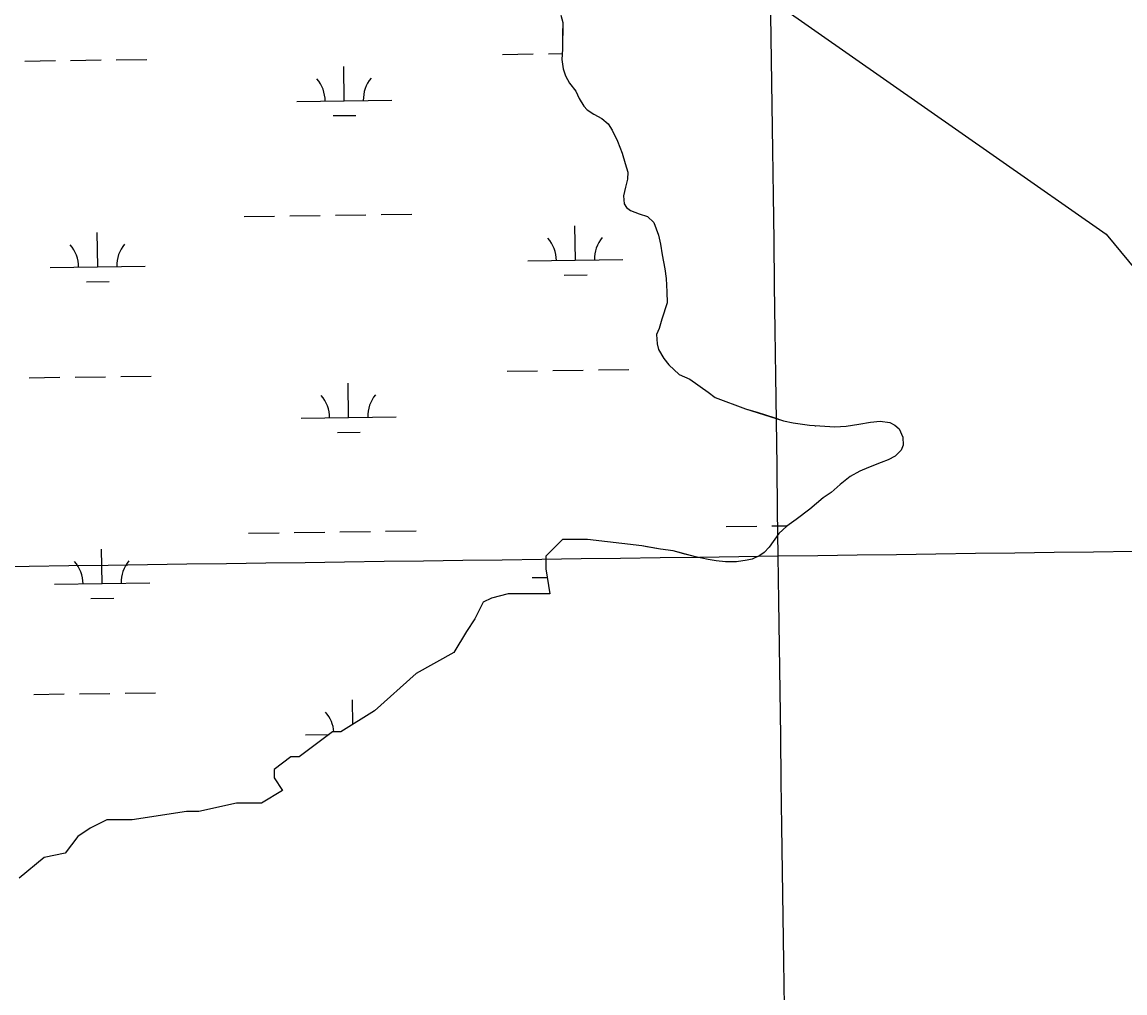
# Model space of a CAD drawing. Extents: x 3767014 to 3805179, y 361544 to 387384.
# Drawn here: x 3773026 to 3774184, y 372602 to 373622 of the extents above; entities that cross this region are included whole.
import ezdxf

# ---------------------------------------------------------------- set-up
doc = ezdxf.new("R2010")
doc.units = 0
for name, color, linetype in [('V-GRID-MAJR', 7, 'Continuous'), ('V-TOPO-SHOR', 7, 'Continuous'), ('V-UTIL-LINE', 7, 'Continuous'), ('V-WETL-SWMP', 7, 'Continuous')]:
    doc.layers.add(name, color=color, linetype=linetype)

msp = doc.modelspace()

# ---------------------------------------------------------------- linework, layer by layer
at = {"layer": 'V-GRID-MAJR'}
for points in [[(3773902.222, 367002.175), (3773820.257, 373061.356), (3773738.277, 379121.596), (3773656.297, 385181.838), (3773656.283, 385182.897)], [(3771169.95, 373025.6), (3773820.257, 373061.356), (3779120.863, 373133.445), (3784421.458, 373206.305), (3789722.043, 373279.937), (3795022.617, 373354.339), (3800323.181, 373429.512), (3802973.458, 373467.388)]]:
    msp.add_spline(points, degree=3, dxfattribs=at)
at = {"layer": 'V-TOPO-SHOR'}
for p, q in [((3773593.574, 373078.666), (3773576.013, 373061.095)), ((3773619.916, 373078.666), (3773593.574, 373078.666)), ((3773676.955, 373072.041), (3773619.916, 373078.666)), ((3773576.013, 373061.095), (3773576.013, 373047.916)), ((3773576.013, 373047.916), (3773580.403, 373021.558)), ((3773510.158, 373012.772), (3773501.377, 372995.2)), ((3773518.938, 373017.165), (3773510.158, 373012.772)), ((3773536.5, 373021.558), (3773518.938, 373017.165)), ((3773580.403, 373021.558), (3773536.5, 373021.558)), ((3773501.377, 372995.2), (3773492.596, 372982.021)), ((3773492.596, 372982.021), (3773479.425, 372960.056)), ((3773479.425, 372960.056), (3773439.912, 372938.091)), ((3773439.912, 372938.091), (3773396.009, 372898.554)), ((3773396.009, 372898.554), (3773360.886, 372876.589)), ((3773352.105, 372876.589), (3773316.982, 372850.232)), ((3773360.886, 372876.589), (3773352.105, 372876.589)), ((3773308.202, 372850.232), (3773290.64, 372837.053)), ((3773316.982, 372850.232), (3773308.202, 372850.232)), ((3773290.64, 372837.053), (3773290.64, 372828.267)), ((3773290.64, 372828.267), (3773299.421, 372815.088)), ((3773299.421, 372815.088), (3773277.469, 372801.909)), ((3773251.127, 372801.909), (3773211.614, 372793.123)), ((3773277.469, 372801.909), (3773251.127, 372801.909)), ((3773198.443, 372793.123), (3773141.369, 372784.337)), ((3773211.614, 372793.123), (3773198.443, 372793.123)), ((3773115.026, 372784.337), (3773097.465, 372775.551)), ((3773141.369, 372784.337), (3773115.026, 372784.337)), ((3773097.465, 372775.551), (3773084.294, 372766.765)), ((3773084.294, 372766.765), (3773071.123, 372749.193)), ((3773049.171, 372744.8), (3773022.829, 372722.835)), ((3773071.123, 372749.193), (3773049.171, 372744.8))]:
    msp.add_line(p, q, dxfattribs=at)
for points in [[(3773591.769, 373629.4), (3773593.892, 373621.812), (3773593.737, 373609.811), (3773593.526, 373593.806), (3773592.936, 373582.697), (3773594.142, 373572.9), (3773596.717, 373565.752), (3773601.062, 373558.136), (3773607.62, 373549.602), (3773611.077, 373541.997), (3773615.863, 373533.93), (3773619.367, 373529.883), (3773626.423, 373525.345)], [(3773626.423, 373525.345), (3773634.811, 373520.788)], [(3773634.811, 373520.788), (3773641.408, 373515.367), (3773645.768, 373508.64), (3773651.396, 373497.007), (3773656.123, 373484.494), (3773659.541, 373473.779), (3773662.085, 373464.407), (3773661.992, 373457.294), (3773659.658, 373448.877), (3773657.757, 373439.565), (3773658.535, 373431.106), (3773660.712, 373427.52), (3773665.118, 373424.35), (3773673.963, 373420.678), (3773682.819, 373417.893), (3773689.405, 373411.583), (3773694.566, 373398.175), (3773696.665, 373388.809), (3773698.299, 373377.672), (3773701.218, 373362.961), (3773702.418, 373352.719), (3773703.127, 373338.926), (3773703.419, 373327.363), (3773697.857, 373310.094), (3773695.064, 373300.348), (3773692.313, 373294.159), (3773693.075, 373284.367), (3773694.326, 373278.127), (3773699.985, 373268.714), (3773705.232, 373261.976), (3773716.217, 373252.05), (3773727.268, 373247.014), (3773746.655, 373233.421), (3773754.142, 373227.988), (3773785.999, 373216.009), (3773797.955, 373212.296), (3773815.668, 373206.728), (3773825.853, 373203.483), (3773836.048, 373201.126), (3773852.911, 373198.683), (3773869.348, 373197.577), (3773879.57, 373197), (3773891.583, 373197.731), (3773904.949, 373199.779), (3773916.983, 373201.845), (3773927.225, 373203.043), (3773937.432, 373201.577), (3773942.73, 373198.841), (3773947.125, 373194.779), (3773951.014, 373186.28), (3773951.348, 373177.828), (3773949.501, 373172.518), (3773943.195, 373166.376), (3773935.587, 373162.472), (3773928.431, 373159.454), (3773915.025, 373154.295), (3773906.081, 373150.41), (3773895.782, 373144.763), (3773885.446, 373136.45), (3773875.998, 373128.127), (3773867.476, 373122.458), (3773853.538, 373110.635), (3773839.167, 373099.707), (3773829.294, 373092.721), (3773820.741, 373084.831), (3773810.776, 373070.732), (3773805.365, 373065.024), (3773800.878, 373061.971), (3773792.823, 373058.073), (3773787.471, 373056.81), (3773776.334, 373055.178), (3773764.775, 373055.327), (3773755.006, 373056.347), (3773746.577, 373057.791), (3773733.275, 373060.631), (3773722.195, 373063.445), (3773709.789, 373066.72), (3773696.475, 373068.674), (3773682.28, 373071.082), (3773676.955, 373072.041)]]:
    msp.add_lwpolyline(points, dxfattribs=at)
at = {"layer": 'V-UTIL-LINE'}
msp.add_lwpolyline([(3771136.438, 375516.325), (3774164.596, 373399.524), (3776531.113, 370538.278), (3779861.29, 367718.237), (3780676.364, 367096.276)], dxfattribs=at)
at = {"layer": 'V-WETL-SWMP'}
for p, q in [((3773591.769, 373629.4), (3773593.893, 373621.813)), ((3773593.893, 373621.813), (3773593.526, 373593.806)), ((3773593.526, 373593.806), (3773592.936, 373582.697)), ((3773028.872, 373581.243), (3773060.869, 373581.687)), ((3773076.867, 373581.91), (3773108.864, 373582.354)), ((3773124.862, 373582.576), (3773156.859, 373583.021)), ((3773530.731, 373588.214), (3773562.728, 373588.659)), ((3773578.727, 373588.881), (3773593.275, 373589.083)), ((3773592.936, 373582.697), (3773594.142, 373572.899)), ((3773364.328, 373539.468), (3773363.828, 373575.465)), ((3773594.142, 373572.899), (3773596.716, 373565.752)), ((3773596.716, 373565.752), (3773601.063, 373558.136)), ((3773601.063, 373558.136), (3773607.62, 373549.602)), ((3773607.62, 373549.602), (3773611.078, 373541.998)), ((3773314.333, 373538.774), (3773414.324, 373540.163)), ((3773611.078, 373541.998), (3773615.863, 373533.931)), ((3773615.863, 373533.931), (3773619.367, 373529.884)), ((3773352.544, 373523.872), (3773376.542, 373524.205)), ((3773619.367, 373529.884), (3773626.422, 373525.345)), ((3773626.422, 373525.345), (3773634.811, 373520.789)), ((3773634.811, 373520.789), (3773641.409, 373515.367)), ((3773641.409, 373515.367), (3773645.768, 373508.64)), ((3773645.768, 373508.64), (3773651.396, 373497.006)), ((3773651.396, 373497.006), (3773656.123, 373484.494)), ((3773656.123, 373484.494), (3773659.54, 373473.778)), ((3773659.54, 373473.778), (3773662.085, 373464.407)), ((3773662.085, 373464.407), (3773661.992, 373457.294)), ((3773661.992, 373457.294), (3773659.658, 373448.877)), ((3773659.658, 373448.877), (3773657.758, 373439.564)), ((3773657.758, 373439.564), (3773658.536, 373431.106)), ((3773658.536, 373431.106), (3773660.712, 373427.52)), ((3773259.162, 373417.925), (3773291.159, 373418.369)), ((3773307.158, 373418.592), (3773339.155, 373419.036)), ((3773355.153, 373419.258), (3773387.15, 373419.703)), ((3773403.149, 373419.925), (3773435.145, 373420.369)), ((3773660.712, 373427.52), (3773665.117, 373424.35)), ((3773665.117, 373424.35), (3773673.962, 373420.677)), ((3773673.962, 373420.677), (3773682.818, 373417.893)), ((3773682.818, 373417.893), (3773689.405, 373411.582)), ((3773607.15, 373372.012), (3773606.65, 373408.008)), ((3773689.405, 373411.582), (3773694.565, 373398.175)), ((3773105.29, 373365.04), (3773104.79, 373401.037)), ((3773694.565, 373398.175), (3773696.666, 373388.81)), ((3773696.666, 373388.81), (3773698.299, 373377.673)), ((3773557.155, 373371.317), (3773657.145, 373372.706)), ((3773698.299, 373377.673), (3773701.218, 373362.962)), ((3773055.295, 373364.346), (3773155.285, 373365.735)), ((3773701.218, 373362.962), (3773702.418, 373352.719)), ((3773093.506, 373349.444), (3773117.503, 373349.778)), ((3773595.365, 373356.416), (3773619.363, 373356.749)), ((3773702.418, 373352.719), (3773703.127, 373338.926)), ((3773703.127, 373338.926), (3773703.42, 373327.362)), ((3773703.42, 373327.362), (3773697.858, 373310.094)), ((3773695.063, 373300.348), (3773692.314, 373294.159)), ((3773697.858, 373310.094), (3773695.063, 373300.348)), ((3773692.314, 373294.159), (3773693.075, 373284.367)), ((3773693.075, 373284.367), (3773694.327, 373278.126)), ((3773694.327, 373278.126), (3773699.984, 373268.714)), ((3773699.984, 373268.714), (3773705.232, 373261.976)), ((3773535.352, 373255.571), (3773567.349, 373256.016)), ((3773583.348, 373256.238), (3773615.344, 373256.683)), ((3773631.343, 373256.905), (3773663.34, 373257.349)), ((3773705.232, 373261.976), (3773716.218, 373252.05)), ((3773033.493, 373248.6), (3773065.489, 373249.044)), ((3773081.488, 373249.267), (3773113.485, 373249.711)), ((3773129.483, 373249.933), (3773161.48, 373250.378)), ((3773368.949, 373206.825), (3773368.449, 373242.822)), ((3773716.218, 373252.05), (3773727.268, 373247.014)), ((3773727.268, 373247.014), (3773746.654, 373233.421)), ((3773746.654, 373233.421), (3773754.142, 373227.988)), ((3773754.142, 373227.988), (3773785.999, 373216.01)), ((3773318.954, 373206.131), (3773418.944, 373207.52)), ((3773785.999, 373216.01), (3773825.852, 373203.483)), ((3773825.852, 373203.483), (3773836.048, 373201.126)), ((3773836.048, 373201.126), (3773852.912, 373198.682)), ((3773852.912, 373198.682), (3773869.349, 373197.577)), ((3773859.024, 373198.201), (3773859.893, 373198.213)), ((3773869.349, 373197.577), (3773879.569, 373196.999)), ((3773879.569, 373196.999), (3773891.583, 373197.731)), ((3773891.583, 373197.731), (3773904.949, 373199.779)), ((3773904.949, 373199.779), (3773916.982, 373201.845)), ((3773916.982, 373201.845), (3773927.224, 373203.044)), ((3773927.224, 373203.044), (3773937.432, 373201.577)), ((3773937.432, 373201.577), (3773942.731, 373198.84)), ((3773942.731, 373198.84), (3773947.125, 373194.78)), ((3773357.165, 373191.229), (3773381.162, 373191.563)), ((3773947.125, 373194.78), (3773951.015, 373186.281)), ((3773951.015, 373186.281), (3773951.349, 373177.829)), ((3773951.349, 373177.829), (3773949.501, 373172.517)), ((3773935.586, 373162.473), (3773928.432, 373159.454)), ((3773943.196, 373166.375), (3773935.586, 373162.473)), ((3773949.501, 373172.517), (3773943.196, 373166.375)), ((3773906.081, 373150.409), (3773895.781, 373144.764)), ((3773915.025, 373154.294), (3773906.081, 373150.409)), ((3773928.432, 373159.454), (3773915.025, 373154.294)), ((3773895.781, 373144.764), (3773885.445, 373136.451)), ((3773875.999, 373128.127), (3773867.477, 373122.458)), ((3773885.445, 373136.451), (3773875.999, 373128.127)), ((3773867.477, 373122.458), (3773853.538, 373110.635)), ((3773853.538, 373110.635), (3773839.166, 373099.707)), ((3773765.643, 373092.253), (3773797.64, 373092.698)), ((3773813.638, 373092.92), (3773829.892, 373093.146)), ((3773829.293, 373092.722), (3773820.741, 373084.831)), ((3773839.166, 373099.707), (3773829.293, 373092.722)), ((3773263.783, 373085.282), (3773295.78, 373085.726)), ((3773311.779, 373085.949), (3773343.776, 373086.393)), ((3773359.774, 373086.615), (3773391.771, 373087.06)), ((3773407.769, 373087.282), (3773439.766, 373087.727)), ((3773820.741, 373084.831), (3773810.775, 373070.733)), ((3773109.911, 373032.398), (3773109.411, 373068.394)), ((3773593.574, 373078.666), (3773576.013, 373061.095)), ((3773619.916, 373078.666), (3773593.574, 373078.666)), ((3773676.955, 373072.041), (3773619.916, 373078.666)), ((3773696.475, 373068.673), (3773676.955, 373072.041)), ((3773709.789, 373066.72), (3773696.475, 373068.673)), ((3773810.775, 373070.733), (3773805.364, 373065.024)), ((3773576.013, 373061.095), (3773576.013, 373047.916)), ((3773733.275, 373060.632), (3773709.789, 373066.72)), ((3773746.577, 373057.79), (3773733.275, 373060.632)), ((3773755.006, 373056.346), (3773746.577, 373057.79)), ((3773787.471, 373056.81), (3773776.334, 373055.177)), ((3773792.823, 373058.074), (3773787.471, 373056.81)), ((3773800.878, 373061.97), (3773792.823, 373058.074)), ((3773805.364, 373065.024), (3773800.878, 373061.97)), ((3773576.013, 373047.916), (3773580.403, 373021.558)), ((3773764.775, 373055.328), (3773755.006, 373056.346)), ((3773776.334, 373055.177), (3773764.775, 373055.328)), ((3773561.775, 373038.674), (3773577.516, 373038.893)), ((3773059.916, 373031.703), (3773159.906, 373033.092)), ((3773098.126, 373016.801), (3773122.124, 373017.135)), ((3773510.158, 373012.772), (3773501.377, 372995.2)), ((3773518.938, 373017.165), (3773510.158, 373012.772)), ((3773536.5, 373021.558), (3773518.938, 373017.165)), ((3773580.403, 373021.558), (3773536.5, 373021.558)), ((3773501.377, 372995.2), (3773492.596, 372982.021)), ((3773492.596, 372982.021), (3773479.425, 372960.056)), ((3773479.425, 372960.056), (3773439.912, 372938.091)), ((3773439.912, 372938.091), (3773396.009, 372898.554)), ((3773038.113, 372915.957), (3773070.11, 372916.402)), ((3773086.109, 372916.624), (3773118.106, 372917.068)), ((3773134.104, 372917.29), (3773166.101, 372917.735)), ((3773373.428, 372884.432), (3773373.07, 372910.179)), ((3773396.009, 372898.554), (3773360.886, 372876.589)), ((3773352.105, 372876.589), (3773316.982, 372850.232)), ((3773323.575, 372873.488), (3773348.433, 372873.833)), ((3773360.886, 372876.589), (3773352.105, 372876.589)), ((3773308.202, 372850.232), (3773290.64, 372837.053)), ((3773316.982, 372850.232), (3773308.202, 372850.232)), ((3773290.64, 372837.053), (3773290.64, 372828.267)), ((3773290.64, 372828.267), (3773299.421, 372815.088)), ((3773299.421, 372815.088), (3773277.469, 372801.909)), ((3773251.127, 372801.909), (3773211.614, 372793.123)), ((3773277.469, 372801.909), (3773251.127, 372801.909)), ((3773198.443, 372793.123), (3773141.369, 372784.337)), ((3773211.614, 372793.123), (3773198.443, 372793.123)), ((3773115.026, 372784.337), (3773097.465, 372775.551)), ((3773141.369, 372784.337), (3773115.026, 372784.337)), ((3773097.465, 372775.551), (3773084.294, 372766.765)), ((3773084.294, 372766.765), (3773071.123, 372749.193)), ((3773049.171, 372744.8), (3773022.829, 372722.835)), ((3773071.123, 372749.193), (3773049.171, 372744.8))]:
    msp.add_line(p, q, dxfattribs=at)
for centre, start, end in [((3773309.084, 373539.176), 0.024037, 41.567696), ((3773419.559, 373540.71), 140.024034, 181.567693), ((3773551.906, 373371.719), 0.024037, 41.567696), ((3773662.381, 373373.254), 140.024034, 181.567693), ((3773050.046, 373364.748), 0.024037, 41.567696), ((3773160.521, 373366.283), 140.024034, 181.567693), ((3773424.18, 373208.067), 140.024034, 181.567693), ((3773313.705, 373206.533), 0.024037, 41.567696), ((3773054.667, 373032.105), 0.024037, 41.567696), ((3773165.142, 373033.64), 140.024034, 181.567693), ((3773318.326, 372873.89), 4.391819, 41.567696)]:
    msp.add_arc(centre, 35.246, start, end, dxfattribs=at)

doc.saveas('drawing.dxf')
